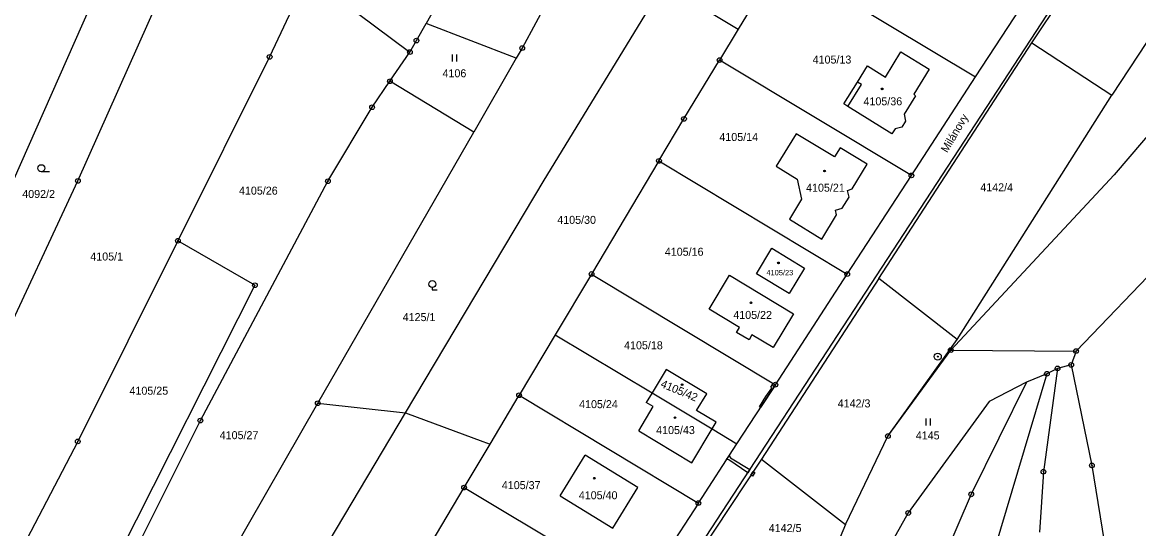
# Model space of a CAD drawing. Extents: x -593183 to -588034, y -1130415 to -1124994.
# Drawn here: x -589607.2 to -589370.1, y -1129879.8 to -1129772.2 of the extents above; entities that cross this region are included whole.
import ezdxf

# ---------------------------------------------------------------- set-up
doc = ezdxf.new("R2010")
doc.units = 0
for name, color, linetype in [('Vrstva 1', 7, 'Continuous'), ('Vrstva 15', 7, 'Continuous'), ('Vrstva 16', 7, 'Continuous'), ('Vrstva 18', 7, 'Continuous'), ('Vrstva 19', 7, 'Continuous'), ('Vrstva 24', 7, 'Continuous'), ('Vrstva 25', 7, 'Continuous'), ('Vrstva 27', 7, 'Continuous'), ('Vrstva 4', 7, 'Continuous')]:
    doc.layers.add(name, color=color, linetype=linetype)

msp = doc.modelspace()

# ---------------------------------------------------------------- linework, layer by layer
at = {"layer": 'Vrstva 1'}
for p, q in [((-589392.83, -1129776.55), (-589355.42, -1129720.27)), ((-589480.62, -1129910.02), (-589360.45, -1129725.86)), ((-589347.41, -1129744.34), (-589375.83, -1129787.64)), ((-589508.76, -1129750.02), (-589521.46, -1129772.42)), ((-589489.68, -1129756.61), (-589501.06, -1129777.66)), ((-589446.19, -1129758.82), (-589455.18, -1129773.67)), ((-589446.19, -1129758.82), (-589404.76, -1129783.78)), ((-589404.76, -1129783.78), (-589391.12, -1129762.82)), ((-589548.21, -1129765.68), (-589554.69, -1129779.53)), ((-589471.05, -1129764.04), (-589455.18, -1129773.67)), ((-589635.12, -1129864.58), (-589592.7, -1129768.61)), ((-589595.42, -1129805.9), (-589578.18, -1129767.07)), ((-589539.67, -1129767.59), (-589524.91, -1129778.51)), ((-589496.38, -1129805.76), (-589472.61, -1129766.72)), ((-589523.52, -1129776.06), (-589521.46, -1129772.42)), ((-589502.31, -1129779.83), (-589521.46, -1129772.42)), ((-589455.18, -1129773.67), (-589459.13, -1129780.21)), ((-589524.91, -1129778.51), (-589523.52, -1129776.06)), ((-589501.06, -1129777.66), (-589502.31, -1129779.83)), ((-589425.33, -1129826.64), (-589392.83, -1129776.55)), ((-589392.83, -1129776.55), (-589375.83, -1129787.64)), ((-589554.69, -1129779.53), (-589574.16, -1129818.6)), ((-589529.15, -1129784.72), (-589524.91, -1129778.51)), ((-589502.31, -1129779.83), (-589511.33, -1129795.52)), ((-589466.7, -1129792.71), (-589459.13, -1129780.21)), ((-589418.39, -1129804.74), (-589459.13, -1129780.21)), ((-589532.93, -1129790.25), (-589529.15, -1129784.72)), ((-589511.33, -1129795.52), (-589529.15, -1129784.72)), ((-589418.39, -1129804.74), (-589404.76, -1129783.78)), ((-589408.67, -1129839.63), (-589375.83, -1129787.64)), ((-589542.32, -1129805.98), (-589532.93, -1129790.25)), ((-589422.53, -1129795.86), (-589431.89, -1129790.07)), ((-589472.01, -1129801.64), (-589466.7, -1129792.71)), ((-589366.21, -1129793.91), (-589375.31, -1129804.59)), ((-589544.48, -1129853.15), (-589511.33, -1129795.52)), ((-589442.85, -1129795.87), (-589447.09, -1129802.79)), ((-589434.73, -1129800.81), (-589442.85, -1129795.87)), ((-589433.54, -1129798.85), (-589434.73, -1129800.81)), ((-589427.77, -1129802.36), (-589433.54, -1129798.85)), ((-589472.01, -1129801.64), (-589486.34, -1129825.68)), ((-589472.01, -1129801.64), (-589432.02, -1129825.71)), ((-589447.09, -1129802.79), (-589442.66, -1129805.5)), ((-589430.98, -1129807.6), (-589427.77, -1129802.36)), ((-589616.22, -1129850.48), (-589595.42, -1129805.9)), ((-589569.41, -1129856.84), (-589542.32, -1129805.98)), ((-589525.81, -1129855.21), (-589496.38, -1129805.76)), ((-589442.66, -1129805.5), (-589441.71, -1129809.75)), ((-589432.02, -1129825.71), (-589418.39, -1129804.74)), ((-589375.31, -1129804.59), (-589410.04, -1129841.84)), ((-589431.95, -1129807.9), (-589430.98, -1129807.6)), ((-589431.65, -1129809.36), (-589431.95, -1129807.9)), ((-589441.71, -1129809.75), (-589444.3, -1129814.05)), ((-589433.09, -1129811.71), (-589431.65, -1129809.36)), ((-589437.46, -1129818.25), (-589434.32, -1129813.1)), ((-589434.54, -1129812.11), (-589433.09, -1129811.71)), ((-589434.32, -1129813.1), (-589434.54, -1129812.11)), ((-589444.3, -1129814.05), (-589437.46, -1129818.25)), ((-589360.61, -1129818.24), (-589383.43, -1129842.05)), ((-589574.16, -1129818.6), (-589595.43, -1129861.27)), ((-589557.83, -1129828.07), (-589574.16, -1129818.6)), ((-589451.32, -1129825.65), (-589448.04, -1129820.22)), ((-589448.04, -1129820.22), (-589441.11, -1129824.41)), ((-589441.11, -1129824.41), (-589444.38, -1129829.83)), ((-589486.34, -1129825.68), (-589494.03, -1129838.58)), ((-589486.34, -1129825.68), (-589447.3, -1129849.2)), ((-589461.37, -1129833.15), (-589457.05, -1129825.96)), ((-589457.05, -1129825.96), (-589443.47, -1129834.13)), ((-589444.38, -1129829.83), (-589451.32, -1129825.65)), ((-589425.33, -1129826.64), (-589450.25, -1129865.05)), ((-589447.3, -1129849.2), (-589432.02, -1129825.71)), ((-589408.67, -1129839.63), (-589425.33, -1129826.64)), ((-589557.83, -1129828.07), (-589601.77, -1129915.13)), ((-589454.94, -1129837.02), (-589461.37, -1129833.15)), ((-589443.47, -1129834.13), (-589447.79, -1129841.3)), ((-589455.58, -1129838.09), (-589454.94, -1129837.02)), ((-589494.03, -1129838.58), (-589501.71, -1129851.46)), ((-589494.03, -1129838.58), (-589473.48, -1129850.94)), ((-589452.89, -1129839.69), (-589455.58, -1129838.09)), ((-589452.28, -1129838.62), (-589452.89, -1129839.69)), ((-589447.79, -1129841.3), (-589452.28, -1129838.62)), ((-589423.39, -1129860.11), (-589408.67, -1129839.63)), ((-589423.39, -1129860.11), (-589410.04, -1129841.84)), ((-589410.04, -1129841.84), (-589383.43, -1129842.05)), ((-589383.43, -1129842.05), (-589384.46, -1129844.99)), ((-589470.49, -1129845.99), (-589473.48, -1129850.94)), ((-589461.88, -1129851.16), (-589470.49, -1129845.99)), ((-589387.37, -1129845.76), (-589390.38, -1129867.7)), ((-589387.37, -1129845.76), (-589389.62, -1129846.89)), ((-589384.46, -1129844.99), (-589387.37, -1129845.76)), ((-589384.46, -1129844.99), (-589380.07, -1129866.35)), ((-589455.47, -1129861.77), (-589447.3, -1129849.2)), ((-589393.96, -1129848.67), (-589405.7, -1129872.5)), ((-589393.96, -1129848.67), (-589401.9, -1129852.74)), ((-589389.62, -1129846.89), (-589400.72, -1129883.92)), ((-589389.62, -1129846.89), (-589393.96, -1129848.67)), ((-589507.89, -1129861.84), (-589501.71, -1129851.46)), ((-589501.71, -1129851.46), (-589463.65, -1129874.35)), ((-589473.48, -1129850.94), (-589474.72, -1129852.98)), ((-589473.48, -1129850.94), (-589460.72, -1129858.61)), ((-589464.02, -1129854.7), (-589461.88, -1129851.16)), ((-589574.73, -1129905.89), (-589544.48, -1129853.15)), ((-589544.48, -1129853.15), (-589525.81, -1129855.21)), ((-589476.29, -1129859.01), (-589473.23, -1129853.86)), ((-589473.23, -1129853.86), (-589474.72, -1129852.98)), ((-589401.9, -1129852.74), (-589419.07, -1129876.47)), ((-589542.05, -1129882.46), (-589525.81, -1129855.21)), ((-589525.81, -1129855.21), (-589509.45, -1129861.26)), ((-589459.88, -1129857.2), (-589464.02, -1129854.7)), ((-589600, -1129918.13), (-589569.41, -1129856.84)), ((-589465.01, -1129865.79), (-589460.72, -1129858.61)), ((-589460.72, -1129858.61), (-589459.88, -1129857.2)), ((-589460.72, -1129858.61), (-589455.47, -1129861.77)), ((-589476.29, -1129859.01), (-589465.01, -1129865.79)), ((-589432.4, -1129878.88), (-589423.39, -1129860.11)), ((-589595.43, -1129861.27), (-589613.31, -1129895.49)), ((-589513.4, -1129871.08), (-589507.89, -1129861.84)), ((-589509.45, -1129861.26), (-589507.89, -1129861.84)), ((-589463.65, -1129874.35), (-589455.47, -1129861.77)), ((-589492.99, -1129872.82), (-589487.71, -1129864.2)), ((-589476.53, -1129871.05), (-589487.71, -1129864.2)), ((-589450.25, -1129865.05), (-589486.84, -1129920.24)), ((-589450.25, -1129865.05), (-589432.4, -1129878.88)), ((-589390.38, -1129867.7), (-589391.22, -1129880.55)), ((-589380.07, -1129866.35), (-589376.43, -1129888.91)), ((-589533.53, -1129904.87), (-589513.4, -1129871.08)), ((-589513.4, -1129871.08), (-589476.03, -1129893.38)), ((-589492.99, -1129872.82), (-589481.82, -1129879.68)), ((-589481.82, -1129879.68), (-589476.53, -1129871.05)), ((-589405.7, -1129872.5), (-589426.79, -1129920.93)), ((-589463.65, -1129874.35), (-589476.03, -1129893.38)), ((-589419.07, -1129876.47), (-589429.63, -1129895.05)), ((-589432.4, -1129878.88), (-589436.81, -1129889.29))]:
    msp.add_line(p, q, dxfattribs=at)
for points in [[(-589429.87, -1129784.9), (-589427.74, -1129781.46), (-589423.9, -1129783.82), (-589420.63, -1129778.49), (-589414.61, -1129782.17), (-589417.89, -1129787.49), (-589417.5, -1129787.78), (-589419.94, -1129791.74), (-589419.64, -1129793.22), (-589420.43, -1129794.49), (-589421.87, -1129794.84), (-589422.53, -1129795.86)], [(-589431.89, -1129790.07), (-589432.74, -1129789.54), (-589429.87, -1129784.9)]]:
    msp.add_lwpolyline(points, dxfattribs=at)
at = {"layer": 'Vrstva 24'}
for centre, radius in [((-589523.52, -1129776.06), 0.5), ((-589524.91, -1129778.51), 0.5), ((-589523.52, -1129776.06), 0.0327), ((-589501.06, -1129777.66), 0.5), ((-589501.06, -1129777.66), 0.0327), ((-589554.69, -1129779.53), 0.5), ((-589554.69, -1129779.53), 0.0327), ((-589524.91, -1129778.51), 0.0327), ((-589459.13, -1129780.21), 0.5), ((-589459.13, -1129780.21), 0.0327), ((-589529.15, -1129784.72), 0.5), ((-589529.15, -1129784.72), 0.0327), ((-589532.93, -1129790.25), 0.5), ((-589532.93, -1129790.25), 0.0327), ((-589466.7, -1129792.71), 0.5), ((-589466.7, -1129792.71), 0.0327), ((-589472.01, -1129801.64), 0.5), ((-589472.01, -1129801.64), 0.0327), ((-589595.42, -1129805.9), 0.5), ((-589595.42, -1129805.9), 0.0327), ((-589542.32, -1129805.98), 0.5), ((-589542.32, -1129805.98), 0.0327), ((-589418.39, -1129804.74), 0.5), ((-589418.39, -1129804.74), 0.0327), ((-589574.16, -1129818.6), 0.5), ((-589574.16, -1129818.6), 0.0327), ((-589486.34, -1129825.68), 0.5), ((-589432.02, -1129825.71), 0.5), ((-589557.83, -1129828.07), 0.5), ((-589486.34, -1129825.68), 0.0327), ((-589432.02, -1129825.71), 0.0327), ((-589557.83, -1129828.07), 0.0327), ((-589410.04, -1129841.84), 0.5), ((-589410.04, -1129841.84), 0.0327), ((-589383.43, -1129842.05), 0.5), ((-589383.43, -1129842.05), 0.0327), ((-589412.81, -1129843.23), 0.75), ((-589412.81, -1129843.23), 0.0903), ((-589384.46, -1129844.99), 0.5), ((-589389.62, -1129846.89), 0.5), ((-589389.62, -1129846.89), 0.0327), ((-589387.37, -1129845.76), 0.5), ((-589387.37, -1129845.76), 0.0327), ((-589384.46, -1129844.99), 0.0327), ((-589447.3, -1129849.2), 0.5), ((-589447.3, -1129849.2), 0.0327), ((-589501.71, -1129851.46), 0.5), ((-589501.71, -1129851.46), 0.0327), ((-589544.48, -1129853.15), 0.5), ((-589544.48, -1129853.15), 0.0327), ((-589569.41, -1129856.84), 0.5), ((-589569.41, -1129856.84), 0.0327), ((-589595.43, -1129861.27), 0.5), ((-589423.39, -1129860.11), 0.5), ((-589423.39, -1129860.11), 0.0327), ((-589595.43, -1129861.27), 0.0327), ((-589390.38, -1129867.7), 0.5), ((-589390.38, -1129867.7), 0.0327), ((-589380.07, -1129866.35), 0.5), ((-589380.07, -1129866.35), 0.0327), ((-589513.4, -1129871.08), 0.5), ((-589513.4, -1129871.08), 0.0327), ((-589405.7, -1129872.5), 0.5), ((-589405.7, -1129872.5), 0.0327), ((-589463.65, -1129874.35), 0.5), ((-589463.65, -1129874.35), 0.0327), ((-589419.07, -1129876.47), 0.5), ((-589419.07, -1129876.47), 0.0327)]:
    msp.add_circle(centre, radius, dxfattribs=at)
at = {"layer": 'Vrstva 25'}
for p, q in [((-589515.96, -1129779.02), (-589515.96, -1129780.52)), ((-589514.94, -1129780.52), (-589514.94, -1129779.02)), ((-589601.43, -1129803.95), (-589603.18, -1129803.95)), ((-589520.15, -1129828.57), (-589520.15, -1129829.07)), ((-589520.15, -1129829.07), (-589519.13, -1129829.07)), ((-589415.34, -1129856.36), (-589415.34, -1129857.86)), ((-589414.32, -1129857.86), (-589414.32, -1129856.36))]:
    msp.add_line(p, q, dxfattribs=at)
for centre, radius in [((-589424.63, -1129786.34), 0.175), ((-589424.63, -1129786.34), 0.15), ((-589603.18, -1129803.2), 0.75), ((-589436.85, -1129803.79), 0.175), ((-589436.85, -1129803.79), 0.15), ((-589446.64, -1129823.32), 0.175), ((-589446.64, -1129823.32), 0.15), ((-589520.15, -1129827.82), 0.75), ((-589452.47, -1129831.8), 0.175), ((-589452.47, -1129831.8), 0.15), ((-589467.09, -1129849.2), 0.175), ((-589467.09, -1129849.2), 0.15), ((-589468.6, -1129856.2), 0.175), ((-589468.6, -1129856.2), 0.15), ((-589485.75, -1129869.08), 0.175), ((-589485.75, -1129869.08), 0.15)]:
    msp.add_circle(centre, radius, dxfattribs=at)
at = {"layer": 'Vrstva 27'}
for p, q in [((-589447.3, -1129849.2), (-589450.46, -1129854.07)), ((-589448.28, -1129849.76), (-589447.74, -1129848.93)), ((-589447.74, -1129848.93), (-589447.3, -1129849.2)), ((-589449.33, -1129851.73), (-589448.02, -1129849.93)), ((-589448.02, -1129849.93), (-589448.28, -1129849.76)), ((-589450.67, -1129853.94), (-589449.33, -1129851.73)), ((-589450.46, -1129854.07), (-589450.67, -1129853.94)), ((-589457.66, -1129865.13), (-589457.14, -1129864.33)), ((-589457.15, -1129865.17), (-589457.66, -1129865.13)), ((-589453.16, -1129867.93), (-589457.15, -1129865.17)), ((-589457.14, -1129864.33), (-589456.84, -1129864.78)), ((-589456.84, -1129864.78), (-589452.71, -1129867.25)), ((-589452.71, -1129867.25), (-589453.16, -1129867.93)), ((-589452.47, -1129868.41), (-589451.99, -1129867.68)), ((-589451.63, -1129867.89), (-589452.12, -1129868.65)), ((-589451.99, -1129867.68), (-589451.63, -1129867.89)), ((-589452.12, -1129868.65), (-589452.47, -1129868.41))]:
    msp.add_line(p, q, dxfattribs=at)
at = {"layer": 'Vrstva 4'}
for p, q in [((-589429.02, -1129785.43), (-589429.87, -1129784.9)), ((-589431.89, -1129790.07), (-589429.02, -1129785.43))]:
    msp.add_line(p, q, dxfattribs=at)

# ---------------------------------------------------------------- texts
at = {"layer": 'Vrstva 15'}
msp.add_text('Milánovy', height=1.7, rotation=59.5514, dxfattribs=at).set_placement((-589410.79, -1129800.04))
at = {"layer": 'Vrstva 16'}
msp.add_text('4142/5', height=1.7, dxfattribs=at).set_placement((-589448.7, -1129880.52))
at = {"layer": 'Vrstva 18'}
for s, p in [('4105/13', (-589439.38, -1129780.96)), ('4106', (-589517.98, -1129783.87)), ('4105/14', (-589459.18, -1129797.41)), ('4142/4', (-589403.77, -1129808.11)), ('4092/2', (-589607.23, -1129809.52)), ('4105/26', (-589561.2, -1129808.81)), ('4105/30', (-589493.61, -1129815.02)), ('4105/16', (-589470.77, -1129821.8)), ('4105/1', (-589592.78, -1129822.81)), ('4125/1', (-589526.44, -1129835.69)), ('4105/18', (-589479.42, -1129841.68)), ('4105/25', (-589584.46, -1129851.33)), ('4105/24', (-589488.97, -1129854.19)), ('4142/3', (-589434.06, -1129854.03)), ('4105/27', (-589565.3, -1129860.78)), ('4145', (-589417.47, -1129860.83)), ('4105/37', (-589505.38, -1129871.4))]:
    msp.add_text(s, height=1.7, dxfattribs=at).set_placement(p)
at = {"layer": 'Vrstva 19'}
for s, height, p in [('4105/36', 1.7, (-589428.58, -1129789.83)), ('4105/21', 1.7, (-589440.77, -1129808.19)), ('4105/23', 1.14, (-589449.19, -1129825.96)), ('4105/22', 1.7, (-589456.23, -1129835.23)), ('4105/43', 1.7, (-589472.61, -1129859.7)), ('4105/40', 1.7, (-589489.04, -1129873.55))]:
    msp.add_text(s, height=height, dxfattribs=at).set_placement(p)
msp.add_text('4105/42', height=1.7, rotation=337.2753, dxfattribs=at).set_placement((-589471.81, -1129849.64))

doc.saveas('drawing.dxf')
